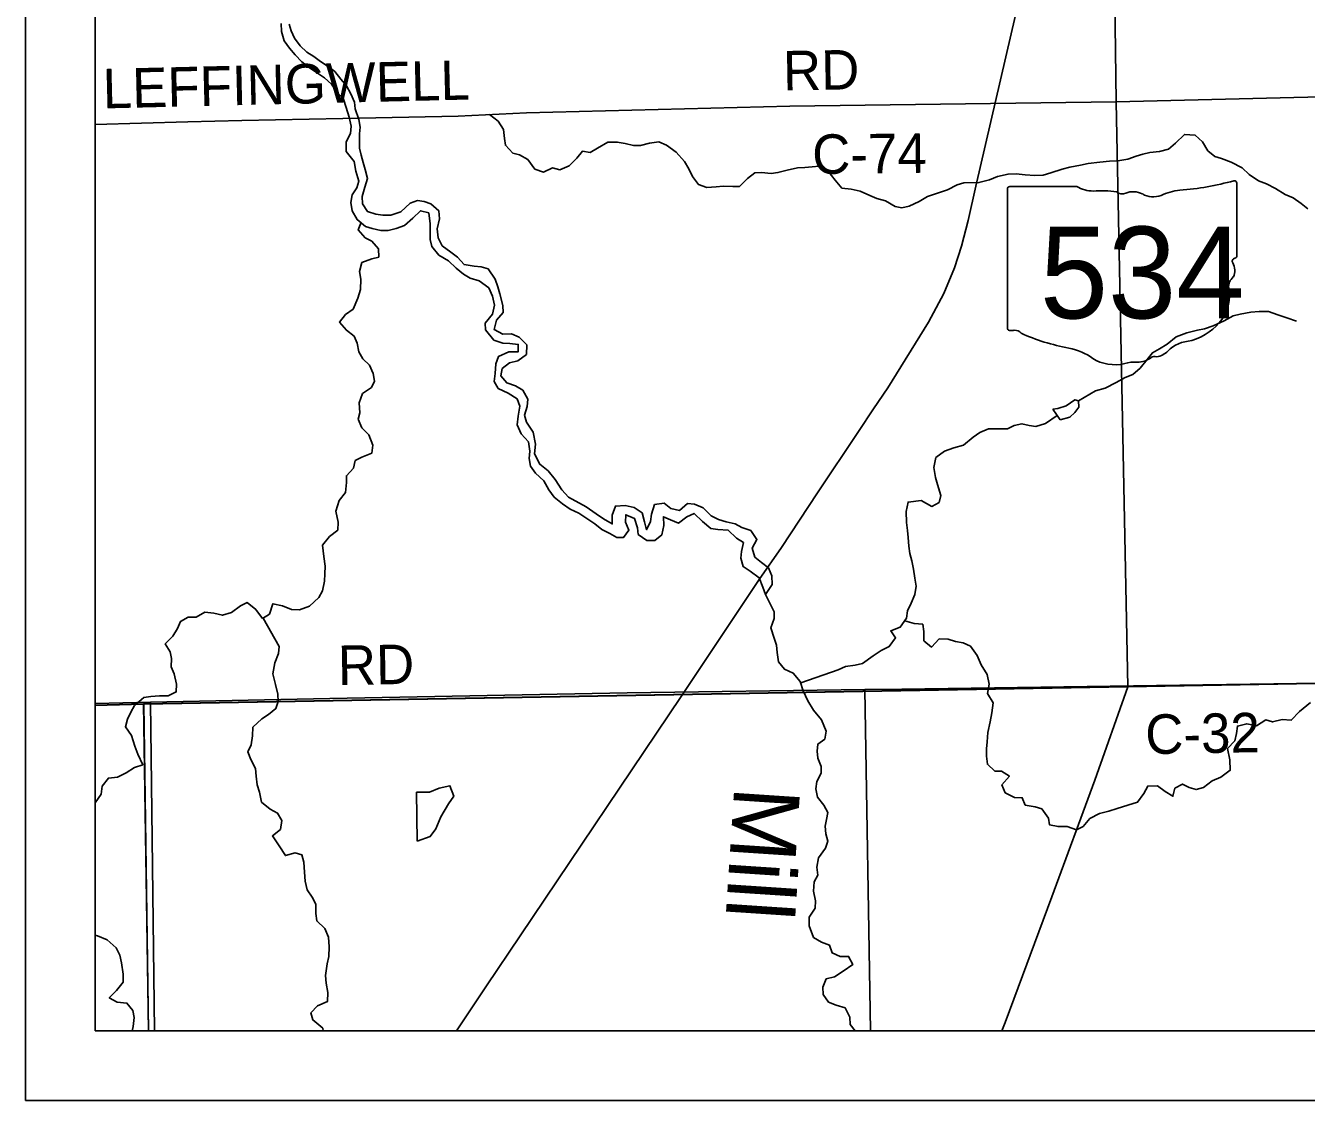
# Model space of a CAD drawing. Extents: x 0 to 34, y 0 to 22.
# Drawn here: x 3.344 to 5.185, y 13.024 to 14.569 of the extents above; entities that cross this region are included whole.
import ezdxf

# ---------------------------------------------------------------- set-up
doc = ezdxf.new("R2010")
doc.units = 0
for name, color, linetype in [('GM_X_Corporation', 7, 'Continuous'), ('GM_X_County_Road', 7, 'Continuous'), ('GM_X_County_Road_Text', 7, 'Continuous'), ('GM_X_Minor_Lake', 7, 'Continuous'), ('GM_X_Minor_River', 7, 'Continuous'), ('GM_X_Minor_River_Text', 7, 'Continuous'), ('GM_X_Rail_Line', 7, 'Continuous'), ('GM_X_State_Location', 7, 'Continuous'), ('GM_X_State_Route', 7, 'Continuous'), ('GM_X_State_Shield', 7, 'Continuous'), ('GM_X_Township_Road', 7, 'Continuous'), ('SH_Data', 7, 'Continuous')]:
    doc.layers.add(name, color=color, linetype=linetype)

msp = doc.modelspace()

# ---------------------------------------------------------------- linework, layer by layer
at = {"layer": 'GM_X_Corporation'}
msp.add_lwpolyline([(7.0169, 18.7868), (5.8701, 18.7643), (5.4919, 18.7569), (4.784, 18.7437), (3.4438, 18.7173), (3.4438, 13.5923), (3.5133, 13.5939), (4.9278, 13.619), (5.5741, 13.6306), (5.8662, 13.6357), (7.1049, 13.6572)], dxfattribs=at)
for points in [[(3.5203, 13.1239), (9.7254, 13.1239), (9.7218, 13.5975), (9.7208, 13.7198), (9.6344, 13.7177), (8.628, 13.6922), (8.1719, 13.6806), (7.1291, 13.6578), (7.1049, 13.6572), (5.8662, 13.6357), (5.5741, 13.6306), (4.9278, 13.619), (3.5133, 13.5939)], [(4.5581, 13.1239), (5.5897, 13.1239), (5.5806, 13.6297), (5.4429, 13.6273), (5.0357, 13.6214), (4.6031, 13.6154), (4.55, 13.6145)], [(3.5289, 13.1239), (4.5581, 13.1239), (4.55, 13.6145), (4.2082, 13.6098), (3.7812, 13.6018), (3.5232, 13.5964)], [(3.4438, 13.5948), (3.4438, 13.1239), (3.5289, 13.1239), (3.5232, 13.5964)], [(3.4438, 13.5923), (3.4438, 13.1239), (3.5203, 13.1239), (3.5133, 13.5939)]]:
    msp.add_lwpolyline(points, close=True, dxfattribs=at)
at = {"layer": 'GM_X_County_Road'}
msp.add_line((3.4438, 13.5917), (3.5135, 13.5934), dxfattribs=at)
for points in [[(4.9111, 14.4597), (4.4421, 14.4534), (4.0638, 14.444), (3.9654, 14.4392), (3.7998, 14.4358), (3.6547, 14.4331), (3.5769, 14.4308), (3.4438, 14.4269)], [(3.5135, 13.5934), (4.928, 13.6184), (5.5743, 13.6301), (5.8664, 13.6351), (7.1051, 13.6567)]]:
    msp.add_lwpolyline(points, dxfattribs=at)
at = {"layer": 'GM_X_Minor_Lake'}
for points in [[(4.8306, 14.0025), (4.8445, 14.0062), (4.852, 14.0128), (4.8575, 14.0209), (4.8573, 14.0296), (4.852, 14.0314), (4.8393, 14.0225), (4.8276, 14.0188), (4.82, 14.0179)], [(4.82, 14.0179), (4.8306, 14.0025)], [(3.9067, 13.3967), (3.9255, 13.4035), (3.9336, 13.4143), (3.9405, 13.4315), (3.9515, 13.4503), (3.9593, 13.4611), (3.9537, 13.4762), (3.9382, 13.4728), (3.9243, 13.4669), (3.9054, 13.4673)], [(3.9054, 13.4673), (3.9067, 13.3967)]]:
    msp.add_lwpolyline(points, dxfattribs=at)
at = {"layer": 'GM_X_Minor_River'}
for points in [[(3.7109, 14.5722), (3.7117, 14.5608), (3.7153, 14.5475), (3.723, 14.5369), (3.731, 14.5271), (3.7406, 14.5173), (3.7514, 14.509), (3.7617, 14.5019), (3.7732, 14.4944), (3.7835, 14.485), (3.7908, 14.4747), (3.8008, 14.4634), (3.8044, 14.4517), (3.809, 14.4379)], [(3.8227, 14.4343), (3.8177, 14.4499), (3.8165, 14.4594), (3.8114, 14.4711), (3.8052, 14.4825), (3.7971, 14.4923), (3.7883, 14.5032), (3.7787, 14.5104), (3.7676, 14.5175), (3.7581, 14.5247), (3.7481, 14.531), (3.7385, 14.5401), (3.7304, 14.5514), (3.7254, 14.5616), (3.7227, 14.5715)], [(3.809, 14.4379), (3.8115, 14.4246), (3.8109, 14.4144), (3.8047, 14.4021), (3.8046, 14.3884), (3.8158, 14.3738), (3.8184, 14.3602), (3.8228, 14.3455), (3.8199, 14.3359), (3.8133, 14.3259), (3.8112, 14.3149), (3.813, 14.3031), (3.8204, 14.2903), (3.8323, 14.2807), (3.8419, 14.2774), (3.8544, 14.2746), (3.8647, 14.2745), (3.8763, 14.2777), (3.8884, 14.2821), (3.9003, 14.2926), (3.9115, 14.3031), (3.9233, 14.2999), (3.9255, 14.2843), (3.9253, 14.2737), (3.9251, 14.2619), (3.9276, 14.2517), (3.9377, 14.2394), (3.9518, 14.2309), (3.9626, 14.2205), (3.973, 14.2119), (3.9826, 14.2064), (3.9959, 14.2025), (4.0094, 14.1925), (4.0149, 14.1804), (4.0178, 14.1672), (4.015, 14.1542), (4.0043, 14.1415), (4.0048, 14.132), (4.0168, 14.117), (4.0298, 14.1127), (4.0397, 14.1121), (4.0518, 14.1109), (4.0516, 14.1002), (4.0384, 14.1003), (4.0233, 14.0936), (4.0198, 14.0829), (4.0185, 14.0692), (4.0172, 14.0574), (4.0231, 14.0476), (4.0372, 14.0407), (4.0502, 14.0326), (4.0542, 14.022), (4.0518, 14.0079), (4.0505, 13.9954), (4.0561, 13.9822), (4.0665, 13.971), (4.0683, 13.9573), (4.0677, 13.9467), (4.0695, 13.9357), (4.0765, 13.926), (4.0888, 13.9148), (4.0959, 13.9016), (4.1036, 13.8911), (4.1156, 13.8815), (4.1267, 13.8741), (4.1389, 13.8683), (4.1519, 13.8598), (4.1619, 13.8527), (4.1719, 13.8446), (4.1834, 13.8391), (4.1934, 13.8332), (4.2032, 13.8334), (4.211, 13.8438), (4.2058, 13.8555), (4.2064, 13.8661), (4.219, 13.8607), (4.2234, 13.8474), (4.2243, 13.8376), (4.2366, 13.8291), (4.2484, 13.8289), (4.2581, 13.8371), (4.2609, 13.8504), (4.2606, 13.863), (4.2706, 13.8586), (4.2824, 13.8539), (4.2943, 13.8632), (4.3045, 13.868), (4.3168, 13.8564), (4.3288, 13.846), (4.3386, 13.8447), (4.3538, 13.8438), (4.3654, 13.8323), (4.3757, 13.826), (4.3729, 13.813), (4.372, 13.8035), (4.3749, 13.7914), (4.3852, 13.7848), (4.3979, 13.7755), (4.4034, 13.762), (4.4074, 13.7514)], [(4.4074, 13.7514), (4.4166, 13.7656), (4.4164, 13.7782), (4.4113, 13.7898), (4.4017, 13.7973), (4.392, 13.8051), (4.388, 13.8179), (4.395, 13.8306), (4.386, 13.8433), (4.3734, 13.8476), (4.3635, 13.8531), (4.3509, 13.8556), (4.3395, 13.8591), (4.3292, 13.8643), (4.3176, 13.8758), (4.3054, 13.8813), (4.2951, 13.8822), (4.2836, 13.8721), (4.2714, 13.8749), (4.2618, 13.8824), (4.2478, 13.8806), (4.2435, 13.8668), (4.2418, 13.8565), (4.2363, 13.8443), (4.2335, 13.8556), (4.2298, 13.8685), (4.2183, 13.8766), (4.2054, 13.8794), (4.1914, 13.8784), (4.1867, 13.8654), (4.1869, 13.8528), (4.1743, 13.8602), (4.1639, 13.8672), (4.1493, 13.8776), (4.1241, 13.8915), (4.1144, 13.9016), (4.1051, 13.9166), (4.095, 13.929), (4.0827, 13.9386), (4.0752, 13.9537), (4.0765, 13.9674), (4.0731, 13.9848), (4.0637, 13.999), (4.0609, 14.0092), (4.0648, 14.0215), (4.0658, 14.0321), (4.0583, 14.0449), (4.048, 14.0515), (4.0354, 14.0558), (4.0269, 14.0659), (4.0286, 14.0762), (4.0394, 14.0844), (4.0511, 14.0873), (4.0638, 14.0966), (4.0643, 14.1103), (4.0531, 14.1215), (4.0421, 14.1259), (4.0296, 14.1256), (4.0173, 14.1322), (4.0205, 14.1456), (4.0301, 14.1568), (4.0299, 14.167), (4.0255, 14.1837), (4.0223, 14.1935), (4.0186, 14.2048), (4.0085, 14.2194), (3.9986, 14.2223), (3.9887, 14.2232), (3.9739, 14.2256), (3.9646, 14.2365), (3.955, 14.2435), (3.9423, 14.2528), (3.9368, 14.2644), (3.9351, 14.2769), (3.9386, 14.2914), (3.9376, 14.3032), (3.9264, 14.3132), (3.9165, 14.3165), (3.907, 14.3178), (3.8965, 14.3142), (3.8831, 14.3014), (3.8688, 14.2969), (3.857, 14.2967), (3.8472, 14.2981), (3.835, 14.302), (3.8279, 14.3129), (3.8274, 14.3235), (3.8313, 14.3369), (3.8352, 14.3495), (3.832, 14.3623), (3.8291, 14.3725), (3.8259, 14.3831), (3.8238, 14.393), (3.8236, 14.4044), (3.8238, 14.4139), (3.8248, 14.4234), (3.8227, 14.4343)], [(4.0105, 14.4417), (4.0228, 14.4317), (4.0309, 14.42), (4.0319, 14.4071), (4.0333, 14.3973), (4.0441, 14.3861), (4.0536, 14.3836), (4.0658, 14.3766), (4.0759, 14.3628), (4.0881, 14.3588), (4.1013, 14.3648), (4.1116, 14.3619), (4.1251, 14.3679), (4.1359, 14.3787), (4.144, 14.3887), (4.1551, 14.3871), (4.1659, 14.393), (4.1806, 14.4016), (4.1942, 14.4019), (4.2056, 14.3998), (4.2174, 14.397), (4.2276, 14.3968), (4.2404, 14.4004), (4.2537, 14.4022), (4.2651, 14.3975), (4.2786, 14.3875), (4.2909, 14.3741), (4.2968, 14.3635), (4.3023, 14.3522), (4.3109, 14.341), (4.3231, 14.3367), (4.3363, 14.3377), (4.3465, 14.3386), (4.3602, 14.3381), (4.3697, 14.3379), (4.3812, 14.3496), (4.3917, 14.3577), (4.4015, 14.3583), (4.4152, 14.3566), (4.425, 14.358), (4.4386, 14.3617), (4.4533, 14.3646), (4.4639, 14.3652), (4.4741, 14.3665), (4.4843, 14.3671), (4.4966, 14.3605), (4.5074, 14.347), (4.5171, 14.3358), (4.5304, 14.3341), (4.5433, 14.3313), (4.5571, 14.3252), (4.567, 14.3208), (4.5796, 14.3176), (4.5934, 14.3091), (4.6033, 14.3074), (4.6138, 14.3099), (4.6281, 14.3166), (4.6401, 14.3237), (4.6544, 14.3285), (4.6687, 14.333), (4.6826, 14.3404), (4.6924, 14.3433), (4.714, 14.3437), (4.7291, 14.3474), (4.7407, 14.3526), (4.7558, 14.3559), (4.7675, 14.3561), (4.7805, 14.3548), (4.7945, 14.3536), (4.8062, 14.3542), (4.8172, 14.3578), (4.8334, 14.3631), (4.8447, 14.3659), (4.8601, 14.3689), (4.8711, 14.371), (4.8877, 14.3732), (4.9017, 14.3746), (4.9138, 14.3749), (4.9282, 14.3774), (4.9399, 14.3818), (4.9497, 14.3847), (4.9595, 14.3868), (4.9735, 14.3885), (4.9863, 14.3918), (4.9963, 14.4004), (5.0094, 14.4128), (5.0249, 14.4116), (5.0353, 14.4023), (5.0432, 14.3895), (5.0528, 14.3813), (5.0627, 14.3781), (5.0764, 14.373), (5.0921, 14.3646), (5.1025, 14.3553), (5.1156, 14.3461), (5.1274, 14.3417), (5.14, 14.3351), (5.1542, 14.3267), (5.1657, 14.3216), (5.1772, 14.3134), (5.1868, 14.3057)], [(3.8258, 14.286), (3.8254, 14.2855), (3.8218, 14.2756), (3.8319, 14.2643), (3.8414, 14.2596), (3.8511, 14.2484), (3.8513, 14.2366), (3.8415, 14.2338), (3.8272, 14.2286), (3.8237, 14.2159), (3.8254, 14.2046), (3.8253, 14.1901), (3.8214, 14.1775), (3.8145, 14.1615), (3.8036, 14.1537), (3.7951, 14.1429), (3.8048, 14.1313), (3.8159, 14.1227), (3.8203, 14.1129), (3.8228, 14.1001), (3.8287, 14.0903), (3.8383, 14.081), (3.8434, 14.0693), (3.8452, 14.0583), (3.8408, 14.0488), (3.8281, 14.0402), (3.823, 14.0268), (3.8244, 14.0127), (3.8219, 14.0032), (3.8271, 13.9908), (3.8371, 13.9811), (3.8427, 13.966), (3.8414, 13.9546), (3.8271, 13.949), (3.8174, 13.9439), (3.8153, 13.9332), (3.8049, 13.922), (3.8051, 13.9125), (3.8038, 13.898), (3.7945, 13.8864), (3.7899, 13.8712), (3.7929, 13.8553), (3.7927, 13.8439), (3.7807, 13.8349), (3.7707, 13.8222), (3.7722, 13.8059), (3.7743, 13.7922), (3.7741, 13.7808), (3.7732, 13.7706), (3.7704, 13.7568), (3.7653, 13.7469), (3.7519, 13.7345), (3.7376, 13.7293), (3.7258, 13.7298), (3.7129, 13.7352), (3.6992, 13.738), (3.6945, 13.7231), (3.6844, 13.7169), (3.6747, 13.7296), (3.6624, 13.7396), (3.6526, 13.7349), (3.6395, 13.7255), (3.6267, 13.7215), (3.6145, 13.7243), (3.6013, 13.7259), (3.5889, 13.7185), (3.5775, 13.7186), (3.5666, 13.7127), (3.5623, 13.7024), (3.5553, 13.6916), (3.5445, 13.6804), (3.5515, 13.6691), (3.5536, 13.6593), (3.5531, 13.6471), (3.5574, 13.6374), (3.5607, 13.6222), (3.5602, 13.6112), (3.5485, 13.6057), (3.5364, 13.6058), (3.5239, 13.6048), (3.5137, 13.6031), (3.5003, 13.5915), (3.4952, 13.5819), (3.4904, 13.5719), (3.4872, 13.5612), (3.4962, 13.5485), (3.501, 13.5333), (3.505, 13.5216), (3.5121, 13.5066), (3.5004, 13.5026), (3.4885, 13.4951), (3.4761, 13.4888), (3.4628, 13.4874), (3.4536, 13.4755), (3.4523, 13.4644), (3.4438, 13.4518)], [(4.8571, 14.0297), (4.8817, 14.0442), (4.8956, 14.0478), (4.911, 14.0561), (4.9242, 14.0632), (4.9351, 14.0676), (4.9455, 14.0769), (4.9559, 14.0893), (4.9633, 14.0989), (4.9734, 14.1044), (4.9843, 14.1115), (4.9977, 14.1216), (5.0128, 14.1276), (5.0279, 14.1313), (5.0384, 14.1334), (5.0505, 14.1378), (5.0666, 14.1449), (5.0794, 14.152), (5.0896, 14.1545), (5.1047, 14.1571), (5.1168, 14.1584), (5.13, 14.1583), (5.1438, 14.1536), (5.1567, 14.1493), (5.1705, 14.1443)], [(4.4578, 13.6243), (4.5117, 13.6432), (4.5223, 13.648), (4.5359, 13.6498), (4.5468, 13.6522), (4.5618, 13.6632), (4.5737, 13.6706), (4.585, 13.6765), (4.5942, 13.6889), (4.5872, 13.699), (4.6008, 13.7042), (4.61, 13.7173), (4.6113, 13.7279), (4.6168, 13.739), (4.6219, 13.7513), (4.6236, 13.7631), (4.6218, 13.7748), (4.6197, 13.7877), (4.6176, 13.7995), (4.6147, 13.8104), (4.6134, 13.8206), (4.6124, 13.8335), (4.6115, 13.8434), (4.6097, 13.8548), (4.6094, 13.8707), (4.6122, 13.8841), (4.6308, 13.8863), (4.6461, 13.8779), (4.6569, 13.8838), (4.6594, 13.8937), (4.6542, 13.9095), (4.6517, 13.9197), (4.6492, 13.9338), (4.652, 13.9482), (4.6647, 13.9572), (4.6778, 13.9624), (4.6918, 13.9661), (4.7056, 13.9774), (4.7153, 13.9844), (4.7277, 13.9896), (4.7421, 13.9895), (4.755, 13.9897), (4.7648, 13.9945), (4.7757, 13.9969), (4.7864, 13.9941), (4.7959, 13.9931), (4.8098, 13.9972), (4.8263, 14.0087)], [(4.4074, 13.7514), (4.4196, 13.7266), (4.4198, 13.7167), (4.4148, 13.7033), (4.4196, 13.6886), (4.4228, 13.6784), (4.4238, 13.6678), (4.4259, 13.6545), (4.4344, 13.644), (4.447, 13.6382), (4.4571, 13.6262), (4.4615, 13.613), (4.4679, 13.5983), (4.4764, 13.5852), (4.4877, 13.571), (4.4944, 13.5548), (4.4924, 13.5433), (4.4826, 13.5363), (4.4813, 13.526), (4.4826, 13.5162), (4.487, 13.5041), (4.4872, 13.4942), (4.481, 13.4824), (4.4797, 13.4721), (4.4818, 13.46), (4.4911, 13.4484), (4.497, 13.4378), (4.4949, 13.4279), (4.4932, 13.4184), (4.4941, 13.407), (4.497, 13.3968), (4.4934, 13.3865), (4.4834, 13.3726), (4.481, 13.3593), (4.4824, 13.3475), (4.4772, 13.3379), (4.4763, 13.3246), (4.4789, 13.311), (4.4787, 13.3004), (4.4702, 13.2873), (4.4701, 13.2747), (4.4761, 13.2582), (4.4875, 13.2515), (4.4994, 13.2472), (4.503, 13.2359), (4.5145, 13.2308), (4.5266, 13.231), (4.5328, 13.2193), (4.519, 13.2096), (4.5063, 13.2014), (4.4942, 13.1985), (4.4895, 13.1866), (4.4901, 13.176), (4.4979, 13.1651), (4.5089, 13.1608), (4.5215, 13.1568), (4.5286, 13.1433), (4.5291, 13.1331), (4.5359, 13.1239)], [(3.6853, 13.7174), (3.7083, 13.6767), (3.7073, 13.6664), (3.7019, 13.653), (3.6991, 13.637), (3.7032, 13.6219), (3.7065, 13.6079), (3.7067, 13.5976), (3.7035, 13.5873), (3.693, 13.5788), (3.6833, 13.5725), (3.6702, 13.5605), (3.6697, 13.5479), (3.6681, 13.535), (3.6633, 13.525), (3.6673, 13.5141), (3.6744, 13.5013), (3.6753, 13.4903), (3.6767, 13.4774), (3.6799, 13.4672), (3.6829, 13.4528), (3.6952, 13.4424), (3.7059, 13.4369), (3.7121, 13.4264), (3.7101, 13.4135), (3.6985, 13.4041), (3.7083, 13.3899), (3.7172, 13.376), (3.7312, 13.3797), (3.7407, 13.3772), (3.7439, 13.3662), (3.7446, 13.3522), (3.7456, 13.3389), (3.7485, 13.3264), (3.7559, 13.3163), (3.761, 13.3062), (3.7608, 13.2925), (3.7622, 13.2819), (3.7737, 13.2711), (3.7793, 13.2587), (3.7803, 13.2446), (3.7794, 13.2309), (3.777, 13.2202), (3.775, 13.2035), (3.7756, 13.1925), (3.7781, 13.1792), (3.7776, 13.1659), (3.7633, 13.1596), (3.7536, 13.1499), (3.7565, 13.1397), (3.7711, 13.1275), (3.7715, 13.1239)], [(4.6074, 13.7136), (4.6208, 13.7095), (4.6333, 13.7086), (4.635, 13.698), (4.6349, 13.6847), (4.6456, 13.6758), (4.6568, 13.6874), (4.6697, 13.6872), (4.6804, 13.6837), (4.6914, 13.682), (4.7017, 13.6772), (4.7114, 13.6637), (4.7173, 13.6502), (4.7256, 13.6363), (4.7289, 13.6223), (4.7261, 13.6089), (4.7343, 13.5954), (4.7326, 13.5813), (4.7302, 13.568), (4.7267, 13.5531), (4.7258, 13.5394), (4.7249, 13.5295), (4.7247, 13.5189), (4.7261, 13.5071), (4.7368, 13.4975), (4.7463, 13.4973), (4.7578, 13.4899), (4.7471, 13.4775), (4.7518, 13.4662), (4.7652, 13.4593), (4.7762, 13.4591), (4.7806, 13.4485), (4.7946, 13.4458), (4.8042, 13.4429), (4.8139, 13.4298), (4.8156, 13.42), (4.8277, 13.4175), (4.8406, 13.4178), (4.854, 13.4131), (4.8637, 13.4178), (4.8734, 13.4294), (4.8873, 13.4365), (4.9008, 13.4398), (4.9129, 13.4435), (4.928, 13.4483), (4.9419, 13.4528), (4.9511, 13.4651), (4.9566, 13.4758), (4.9706, 13.4761), (4.9818, 13.468), (4.9929, 13.4613), (4.9957, 13.4728), (5.0066, 13.4787), (5.0162, 13.4739), (5.0261, 13.4707), (5.0366, 13.4739), (5.049, 13.4833), (5.0617, 13.4885), (5.0752, 13.4986), (5.0745, 13.5134), (5.0712, 13.5297), (5.082, 13.5409), (5.0841, 13.5516), (5.0854, 13.5622), (5.099, 13.5655), (5.113, 13.5624), (5.1261, 13.571), (5.136, 13.5681), (5.15, 13.5715), (5.1629, 13.5706), (5.1748, 13.5833), (5.1905, 13.5962)], [(3.4438, 13.2614), (3.4473, 13.2604), (3.4611, 13.2545), (3.4738, 13.243), (3.4793, 13.2329), (3.4818, 13.2215), (3.484, 13.2052), (3.4838, 13.1938), (3.4746, 13.1819), (3.4641, 13.1714), (3.4753, 13.1652), (3.4893, 13.1639), (3.4978, 13.1531), (3.4999, 13.1432), (3.4986, 13.1299), (3.4968, 13.1239)]]:
    msp.add_lwpolyline(points, dxfattribs=at)
at = {"layer": 'GM_X_Rail_Line'}
msp.add_lwpolyline([(3.9629, 13.1239), (4.0063, 13.1885), (4.0546, 13.2605), (4.2858, 13.6046), (4.3983, 13.773), (4.4304, 13.8187), (4.4819, 13.8973), (4.5407, 13.9859), (4.5626, 14.0184), (4.583, 14.0486), (4.6414, 14.1428), (4.6634, 14.184), (4.6791, 14.2209), (4.6889, 14.2524), (4.6984, 14.2889), (4.7094, 14.3387), (4.7664, 14.5845)], dxfattribs=at)
at = {"layer": 'GM_X_State_Route'}
for points in [[(4.928, 13.6184), (4.9111, 14.4597), (4.9019, 15.1551)], [(4.7471, 13.1239), (4.7515, 13.1357), (4.819, 13.3165), (4.8804, 13.4843), (4.928, 13.6184)]]:
    msp.add_lwpolyline(points, dxfattribs=at)
at = {"layer": 'GM_X_State_Shield'}
for p, q in [((5.0846, 14.2382), (5.0846, 14.3429)), ((4.755, 14.3344), (4.755, 14.1343)), ((4.8548, 14.3379), (4.7582, 14.3379)), ((5.0846, 14.2382), (5.0846, 14.2382))]:
    msp.add_line(p, q, dxfattribs=at)
for centre, major_axis, start_param, end_param in [((4.9672, 14.6107), (0.3495, 0), 4.814394, 5.042369), ((5.0809, 14.3433), (0.00367, 0), 6.141152, 7.989035), ((4.7588, 14.3349), (0.00382, 0), 1.712693, 3.28349), ((4.8778, 14.3611), (0.037, 0), 4.042523, 4.731795), ((4.89, 14.2255), (0.133, 0), 1.404758, 1.657858), ((4.9202, 14.3359), (0.0107, 0), 3.836095, 5.185415), ((4.9359, 14.3128), (0.0222, 0), 0.950623, 2.079405), ((4.9646, 14.3445), (0.0267, 0), 4.081561, 5.145723), ((5.0118, 14.2768), (0.0703, 0), 1.699011, 2.107814), ((5.0837, 14.2305), (0.00568, 0), 1.883978, 3.671073), ((5.0807, 14.2378), (0.00393, 0), 5.05454, 6.418171), ((5.0476, 14.2172), (0.0341, 0), 5.934695, 6.695948), ((5.0977, 14.1944), (0.0248, 0), 2.387724, 3.262537), ((4.9868, 14.181), (0.0874, 0), 5.101752, 6.440018), ((4.7588, 14.1339), (0.00385, 0), 3.00124, 4.508301), ((4.7594, 14.1544), (0.0294, 0), 4.665946, 4.897461), ((4.7654, 14.1228), (0.0106, 0), 0.519207, 1.627899), ((4.8992, 14.3026), (0.2524, 0), 4.195997, 4.488961), ((4.824, 14.0444), (0.079, 0), 0.823519, 1.323587), ((4.963, 14.1149), (0.0282, 0), 4.937069, 5.64225), ((5.0236, 14.0781), (0.0479, 0), 1.647645, 2.488434), ((4.9094, 14.1218), (0.0501, 0), 4.026481, 4.996735), ((4.9384, 14.0526), (0.0412, 0), 1.495662, 1.94098), ((4.942, 14.1068), (0.0267, 0), 4.691044, 5.507374), ((4.9662, 14.0874), (0.00752, 0), 1.147584, 2.315152)]:
    msp.add_ellipse(centre, major_axis=major_axis, ratio=0.8, start_param=start_param, end_param=end_param, dxfattribs=at)
at = {"layer": 'GM_X_Township_Road'}
msp.add_line((3.5205, 13.1239), (3.5135, 13.5934), dxfattribs=at)
msp.add_lwpolyline([(7.1047, 14.5497), (6.8428, 14.5444), (6.5863, 14.5369), (6.3815, 14.5363), (6.1527, 14.5277), (5.9285, 14.5217), (5.8379, 14.517), (5.7397, 14.507), (5.678, 14.5012), (5.5699, 14.4885), (5.5067, 14.4797), (5.442, 14.4727), (4.9111, 14.4597)], dxfattribs=at)
at = {"layer": 'SH_Data'}
for p, q in [((3.3438, 20.0239), (3.3438, 13.0239)), ((3.4438, 19.9239), (3.4438, 13.1239)), ((3.4438, 13.1239), (10.2438, 13.1239)), ((3.4438, 13.1239), (3.4438, 13.1239)), ((3.3438, 13.0239), (10.3438, 13.0239))]:
    msp.add_line(p, q, dxfattribs=at)

# ---------------------------------------------------------------- texts
at = {"layer": 'GM_X_County_Road_Text'}
for s, height, rotation, p in [('RD', 0.05682, 0.9927, (4.4328, 14.476)), ('LEFFINGWELL', 0.056818, 1.397, (3.4553, 14.4502)), ('C-74', 0.05682, 0.6858, (4.4746, 14.3558)), ('RD', 0.05682, 0.9872, (3.793, 13.621)), ('C-32', 0.05682, 1.0299, (4.9535, 13.5217))]:
    msp.add_text(s, height=height, rotation=rotation, dxfattribs=at).set_placement(p)
at = {"layer": 'GM_X_Minor_River_Text'}
msp.add_text('Mill', height=0.09473, rotation=266.2116, dxfattribs=at).set_placement((4.3625, 13.4765))
at = {"layer": 'GM_X_State_Location'}
for s in ['s', 'r']:
    msp.add_text(s, height=0.000189, dxfattribs=at).set_placement((4.9161, 14.2211))
msp.add_text('534', height=0.000189, rotation=0, dxfattribs=at).set_placement((4.8492, 14.2073))
at = {"layer": 'GM_X_State_Shield'}
msp.add_text('534', height=0.13184, dxfattribs=at).set_placement((4.8015, 14.1484))

doc.saveas('drawing.dxf')
